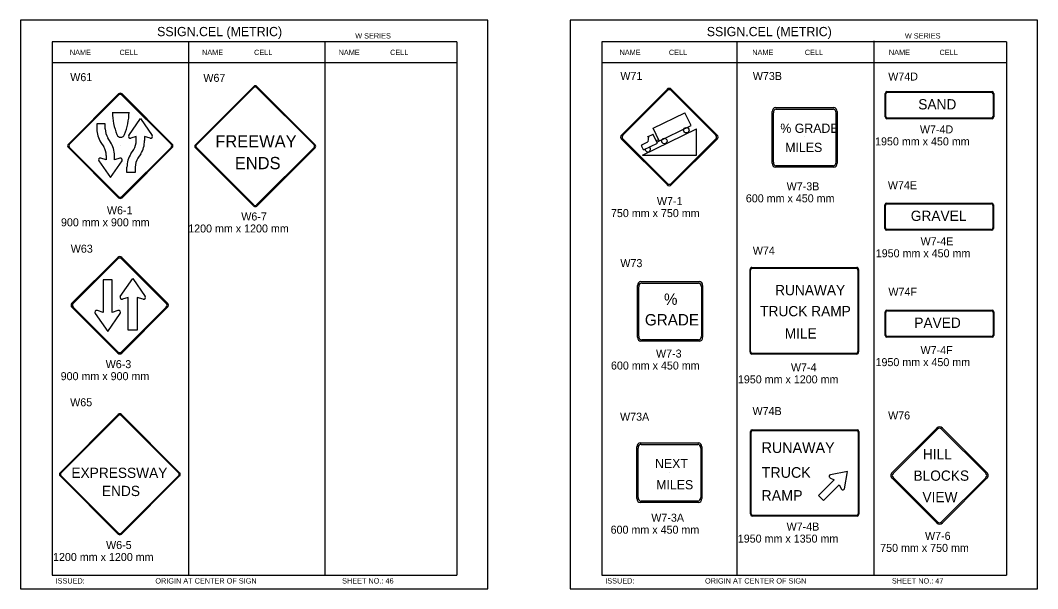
# Model space of a CAD drawing. Extents: x -12 to 6962, y -3756 to 679.
# Drawn here: x 1961.2 to 2342.4, y -5 to 208 of the extents above; entities that cross this region are included whole.
import ezdxf

# ---------------------------------------------------------------- set-up
doc = ezdxf.new("R2010")
doc.units = 0
for name, color, linetype in [('Level 1', 7, 'Continuous'), ('Level 2', 7, 'Continuous'), ('Level 3', 7, 'Continuous'), ('Level 62', 7, 'Continuous')]:
    doc.layers.add(name, color=color, linetype=linetype)

msp = doc.modelspace()

# ---------------------------------------------------------------- linework, layer by layer
at = {"layer": 'Level 1'}
for p, q in [((2124.8, 200), (1973.05, 200)), ((1973.05, 200), (1973.05, 0)), ((2024.21, 200), (2024.21, 0)), ((2075.3, 199.77), (2075.3, -0.23)), ((2124.8, 200), (2124.8, 0)), ((2330.8, 200), (2179.04, 200)), ((2179.04, 200), (2179.04, 0)), ((2229.63, 200), (2229.63, 0)), ((2281.09, 200.3), (2281.09, 0.3)), ((2330.8, 200), (2330.8, 0)), ((2124.8, 192.08), (1973.05, 192.08)), ((2330.8, 192.08), (2179.04, 192.08)), ((2026.77, 161.42), (2048.62, 183.27)), ((2049.77, 183.27), (2071.62, 161.42)), ((1979.17, 161.67), (1997.96, 180.45)), ((1979.62, 161.61), (1998.01, 180.01)), ((1999.24, 180.01), (2017.64, 161.61)), ((1999.3, 180.45), (2018.08, 161.67)), ((2027.15, 161.37), (2048.67, 182.89)), ((2049.72, 182.89), (2071.24, 161.37)), ((2186.45, 165.03), (2203.65, 182.23)), ((2186.95, 164.97), (2203.71, 181.73)), ((2205.08, 181.73), (2221.83, 164.97)), ((2205.14, 182.23), (2222.33, 165.03)), ((2285.29, 171.85), (2285.29, 180.66)), ((2285.53, 172.04), (2285.53, 180.46)), ((2285.92, 181.33), (2325.32, 181.33)), ((2286.1, 181.08), (2325.14, 181.08)), ((2325.72, 180.46), (2325.72, 172.04)), ((2325.95, 180.66), (2325.95, 171.85)), ((2305.73, 176.34), (2305.73, 176.34)), ((1995.69, 173.55), (2001.91, 173.55)), ((2198.34, 167.6), (2210.18, 173.37)), ((2212.52, 168.57), (2210.18, 173.37)), ((2242.92, 154.43), (2242.92, 173.82)), ((2243.37, 154.86), (2243.37, 173.38)), ((2244.14, 175.31), (2266.09, 175.31)), ((2244.49, 174.75), (2265.74, 174.75)), ((2266.85, 173.38), (2266.85, 154.86)), ((2267.31, 173.82), (2267.31, 154.43)), ((1989.85, 169.28), (1989.85, 167.35)), ((1992.98, 169.28), (1989.85, 169.28)), ((1992.98, 167.35), (1992.98, 169.28)), ((2001.81, 164.92), (2006.18, 171.22)), ((2001.81, 164.92), (2006.18, 171.22)), ((2006.18, 171.22), (2010.54, 164.92)), ((2006.18, 171.22), (2010.54, 164.92)), ((2199.76, 162.34), (2212.52, 168.57)), ((2325.32, 171.17), (2285.92, 171.17)), ((2325.14, 171.42), (2286.1, 171.42)), ((1995.02, 162.36), (1993.96, 163.96)), ((2004.63, 164.53), (2002.59, 163.89)), ((2004.63, 164.53), (2002.59, 163.89)), ((2004.63, 162.98), (2004.63, 164.53)), ((2009.77, 163.89), (2007.73, 164.53)), ((2007.73, 164.53), (2007.73, 162.98)), ((2194.28, 157.44), (2214.6, 167.34)), ((2196.26, 164.4), (2198.3, 165.39)), ((2196.56, 164.55), (2196.3, 162.48)), ((2199.94, 161.98), (2198.27, 165.4)), ((2200.63, 162.9), (2198.34, 167.6)), ((2204.36, 164.36), (2204.36, 164.36)), ((2214.6, 157.44), (2214.6, 167.34)), ((2255.03, 164.39), (2255.03, 164.39)), ((1997.96, 141.54), (1979.17, 160.33)), ((1998.01, 141.99), (1979.62, 160.38)), ((1991.35, 162.28), (1992.41, 160.66)), ((1998.63, 161), (1998.63, 161)), ((2017.64, 160.38), (1999.24, 141.99)), ((2018.08, 160.33), (1999.3, 141.54)), ((2048.62, 138.42), (2026.77, 160.27)), ((2048.67, 138.81), (2027.15, 160.32)), ((2049.2, 160.85), (2049.2, 160.85)), ((2071.24, 160.32), (2049.72, 138.81)), ((2071.62, 160.27), (2049.77, 138.42)), ((2203.65, 146.35), (2186.45, 163.54)), ((2203.71, 146.84), (2186.95, 163.6)), ((2194.73, 159.45), (2193.98, 161)), ((2194.12, 161.42), (2196.3, 162.48)), ((2194.73, 159.45), (2199.94, 161.98)), ((2199.61, 163.03), (2200.43, 163.42)), ((2221.83, 163.6), (2205.08, 146.84)), ((2222.33, 163.54), (2205.14, 146.35)), ((1993.36, 155.77), (1991.32, 156.42)), ((1993.36, 157.32), (1993.36, 155.77)), ((1996.46, 155.77), (1996.46, 157.32)), ((1998.5, 156.42), (1996.46, 155.77)), ((2002.61, 158.02), (2003.67, 159.65)), ((2006.28, 157.94), (2005.25, 156.34)), ((2194.28, 157.44), (2214.6, 157.44)), ((1990.55, 155.39), (1994.91, 149.08)), ((1994.91, 149.08), (1999.28, 155.39)), ((2001.14, 151.02), (2001.14, 152.96)), ((2004.24, 152.96), (2004.24, 151.02)), ((2266.09, 152.94), (2244.14, 152.94)), ((2265.74, 153.5), (2244.49, 153.5)), ((2004.24, 151.02), (2001.14, 151.02)), ((2285.21, 130.02), (2285.21, 138.83)), ((2285.44, 130.22), (2285.44, 138.63)), ((2285.83, 139.51), (2325.24, 139.51)), ((2286.01, 139.25), (2325.06, 139.25)), ((2325.63, 138.63), (2325.63, 130.22)), ((2325.86, 138.83), (2325.86, 130.02)), ((2305.73, 134.74), (2305.73, 134.74)), ((2325.24, 129.34), (2285.83, 129.34)), ((2325.06, 129.6), (2286.01, 129.6)), ((1980.49, 101.95), (1997.68, 119.14)), ((1980.98, 101.88), (1997.74, 118.64)), ((1999.11, 118.64), (2015.87, 101.88)), ((1999.17, 119.14), (2016.37, 101.95)), ((2234.64, 83.69), (2234.64, 114.59)), ((2234.64, 83.69), (2234.64, 114.59)), ((2235.26, 115.4), (2274.67, 115.4)), ((2235.26, 115.4), (2274.67, 115.4)), ((2235.44, 115.1), (2274.49, 115.1)), ((2275.29, 114.59), (2275.29, 83.69)), ((2275.29, 114.59), (2275.29, 83.69)), ((1995.57, 110.76), (1992.26, 110.76)), ((1992.26, 110.76), (1992.26, 98.55)), ((1995.57, 98.55), (1995.57, 110.76)), ((1998.63, 104.56), (2003.32, 111.3)), ((2003.32, 111.3), (2007.97, 104.56)), ((2234.87, 83.92), (2234.87, 114.35)), ((2275.06, 114.35), (2275.06, 83.92)), ((2192.47, 89.22), (2192.47, 108.61)), ((2192.93, 89.65), (2192.93, 108.17)), ((2193.69, 110.1), (2215.65, 110.1)), ((2194.05, 109.54), (2215.29, 109.54)), ((2216.41, 108.17), (2216.41, 89.65)), ((2216.87, 108.61), (2216.87, 89.22)), ((2001.64, 104.14), (1999.47, 103.47)), ((2001.64, 91.93), (2001.64, 104.14)), ((2007.15, 103.47), (2004.98, 104.14)), ((2004.98, 104.14), (2004.98, 91.93)), ((1997.68, 83.26), (1980.49, 100.45)), ((1997.74, 83.76), (1980.98, 100.51)), ((1992.26, 98.55), (1990.06, 99.22)), ((1997.74, 99.22), (1995.57, 98.55)), ((1998.3, 101.2), (1998.3, 101.2)), ((2015.87, 100.51), (1999.11, 83.76)), ((2016.37, 100.45), (1999.17, 83.26)), ((2285.92, 99.4), (2325.32, 99.4)), ((2286.1, 99.15), (2325.14, 99.15)), ((1989.22, 98.13), (1993.91, 91.39)), ((1993.91, 91.39), (1998.56, 98.13)), ((2204.67, 98.9), (2204.67, 98.9)), ((2254.95, 98.98), (2254.95, 98.98)), ((2285.29, 89.91), (2285.29, 98.72)), ((2285.53, 90.11), (2285.53, 98.53)), ((2325.72, 98.53), (2325.72, 90.11)), ((2325.95, 98.72), (2325.95, 89.91)), ((2004.98, 91.93), (2001.64, 91.93)), ((2305.57, 94.75), (2305.57, 94.75)), ((2215.65, 87.72), (2193.69, 87.72)), ((2215.29, 88.28), (2194.05, 88.28)), ((2325.32, 89.24), (2285.92, 89.24)), ((2325.14, 89.49), (2286.1, 89.49)), ((2274.67, 82.87), (2235.26, 82.87)), ((2274.67, 82.87), (2235.26, 82.87)), ((2274.67, 82.87), (2235.26, 82.87)), ((2274.49, 83.18), (2235.44, 83.18)), ((1976.04, 38.41), (1997.89, 60.26)), ((1976.42, 38.37), (1997.93, 59.88)), ((1998.99, 59.88), (2020.5, 38.37)), ((1999.04, 60.26), (2020.88, 38.41)), ((2234.78, 23.07), (2234.78, 53.82)), ((2235.02, 23.07), (2235.02, 53.61)), ((2235.41, 54.55), (2274.82, 54.55)), ((2235.59, 54.28), (2274.64, 54.28)), ((2275.21, 53.61), (2275.21, 23.07)), ((2275.44, 53.82), (2275.44, 22.86)), ((2287.87, 38.45), (2304.59, 55.16)), ((2288.23, 38.1), (2304.94, 54.81)), ((2306.35, 54.81), (2323.07, 38.1)), ((2306.71, 55.16), (2323.42, 38.45)), ((2193.42, 49.62), (2215.38, 49.62)), ((2192.2, 28.73), (2192.2, 48.12)), ((2192.66, 29.17), (2192.66, 47.69)), ((2193.78, 49.06), (2215.02, 49.06)), ((2216.14, 47.69), (2216.14, 29.17)), ((2216.6, 48.12), (2216.6, 28.73)), ((2204.62, 38.42), (2204.62, 38.42)), ((2255.08, 38.41), (2255.08, 38.41)), ((2271.16, 38.83), (2264.74, 37.65)), ((2270, 32.39), (2271.16, 38.83)), ((1997.89, 15.42), (1976.04, 37.27)), ((1997.93, 15.8), (1976.42, 37.31)), ((1998.48, 37.85), (1998.48, 37.85)), ((2020.5, 37.31), (1998.99, 15.8)), ((2020.88, 37.26), (1999.04, 15.42)), ((2266.19, 35.73), (2260.35, 29.89)), ((2264.59, 36.57), (2266.19, 35.73)), ((2304.59, 19.62), (2287.87, 36.33)), ((2304.94, 19.97), (2288.23, 36.68)), ((2305.6, 37.32), (2305.6, 37.32)), ((2323.07, 36.68), (2306.35, 19.97)), ((2323.42, 36.33), (2306.71, 19.62)), ((2262.22, 28.02), (2268.05, 33.86)), ((2268.05, 33.86), (2268.92, 32.25)), ((2215.38, 27.24), (2193.42, 27.24)), ((2215.02, 27.8), (2193.78, 27.8)), ((2260.35, 29.89), (2262.22, 28.02)), ((2274.82, 22.13), (2235.41, 22.13)), ((2274.64, 22.4), (2235.59, 22.4)), ((1973.05, 0), (2124.8, 0)), ((2179.04, 0), (2330.8, 0))]:
    msp.add_line(p, q, dxfattribs=at)
for centre in [(2210.76, 166.84), (2202.53, 162.8)]:
    msp.add_circle(centre, 1.01, dxfattribs=at)
for centre, radius, start, end in [((2049.19, 182.7), 0.813, 45, 135), ((2049.19, 182.36), 0.745, 45, 135), ((1998.63, 179.78), 0.949, 45, 135), ((1998.63, 179.39), 0.87, 45, 135), ((2204.39, 181.48), 1.06, 45, 135), ((2204.39, 181.04), 0.969, 45, 135), ((2019.15, 173.89), 23.46, 180.8032, 201.7205), ((1978.42, 173.89), 23.49, 338.2914, 359.1848), ((1999.26, 167.36), 9.39, 180.1139, 212.7545), ((1999.21, 167.35), 6.24, 180.0457, 212.8226), ((1998.8, 165.79), 1.56, 202.1766, 337.8234), ((2002.39, 164.55), 0.685, 147.86, 286.7479), ((2002.39, 164.55), 0.685, 147.86, 286.7479), ((2009.97, 164.55), 0.685, 253.2521, 32.14), ((2187.2, 164.29), 1.06, 135, 225), ((2187.64, 164.29), 0.969, 135, 225), ((2221.15, 164.29), 0.969, 315, 45), ((2221.59, 164.29), 1.06, 315, 45), ((1979.84, 161), 0.949, 135, 225), ((1980.24, 161), 0.87, 135, 225), ((1987.07, 157.32), 6.29, 0.1119, 32.0549), ((1987.02, 157.31), 9.44, 0.1499, 32.2533), ((1998.34, 162.98), 6.29, 327.9451, 359.8882), ((1998.29, 163), 9.44, 327.7467, 359.8501), ((2017.02, 161), 0.87, 315, 45), ((2017.41, 161), 0.949, 315, 45), ((2027.34, 160.85), 0.813, 135, 225), ((2027.68, 160.85), 0.745, 135, 225), ((2070.71, 160.85), 0.745, 315, 45), ((2071.04, 160.85), 0.813, 315, 45), ((2194.26, 161.14), 0.317, 115.9906, 205.9854), ((2196.33, 159.68), 1.01, 177.4374, 58.7156), ((1991.12, 155.76), 0.685, 73.2521, 212.14), ((1998.7, 155.76), 0.685, 327.86, 106.7479), ((2010.52, 152.95), 9.39, 147.2455, 179.8861), ((2010.48, 152.96), 6.24, 147.1774, 179.9543), ((2204.39, 147.09), 1.06, 225, 315), ((2204.39, 147.53), 0.969, 225, 315), ((1998.63, 142.21), 0.949, 225, 315), ((1998.63, 142.6), 0.87, 225, 315), ((2049.19, 139), 0.813, 225, 315), ((2049.19, 139.33), 0.745, 225, 315), ((1998.43, 118.39), 1.06, 45, 135), ((1998.43, 117.95), 0.969, 45, 135), ((1999.26, 104.17), 0.729, 148.533, 286.6041), ((2007.37, 104.16), 0.723, 252.0487, 32.8141), ((1981.23, 101.2), 1.06, 135, 225), ((1981.67, 101.2), 0.969, 135, 225), ((1989.85, 98.51), 0.729, 73.3959, 211.467), ((1997.96, 98.52), 0.723, 327.1859, 107.9513), ((2015.18, 101.2), 0.969, 315, 45), ((2015.62, 101.2), 1.06, 315, 45), ((1998.43, 84.01), 1.06, 225, 315), ((1998.43, 84.44), 0.969, 225, 315), ((1998.46, 59.69), 0.813, 45, 135), ((1998.46, 59.35), 0.745, 45, 135), ((2305.65, 54.1), 1.5, 45.0004, 135.0002), ((2305.65, 54.1), 1, 45.0004, 135.0002), ((1976.62, 37.84), 0.813, 135, 225), ((1976.95, 37.84), 0.745, 135, 225), ((2019.97, 37.84), 0.745, 315, 45), ((2020.31, 37.84), 0.813, 315, 45), ((2288.93, 37.39), 1.5, 135.0002, 225.0004), ((2322.36, 37.39), 1.5, 314.9998, 45.0004), ((2264.86, 37.09), 0.575, 102.1859, 242.9513), ((2288.93, 37.39), 1, 135.0002, 225.0004), ((2322.36, 37.39), 1, 314.9998, 45.0004), ((2269.43, 32.53), 0.58, 208.3959, 346.467), ((2305.65, 20.68), 1.5, 225.0004, 314.9998), ((2305.65, 20.68), 1, 225.0004, 314.9998), ((1998.46, 15.99), 0.813, 225, 315), ((1998.46, 16.33), 0.745, 225, 315)]:
    msp.add_arc(centre, radius, start, end, dxfattribs=at)
for centre, major_axis, ratio, start_param, end_param in [((2285.92, 180.66), (0, -0.678), 0.923079, 3.141593, 4.712389), ((2286.1, 180.46), (0, 0.621), 0.923079, 0, 1.570796), ((2325.14, 180.46), (0, 0.621), 0.923079, 4.712389, 6.283185), ((2325.32, 180.66), (0, 0.678), 0.923079, 4.712389, 6.283185), ((2244.14, 173.82), (0, -1.49), 0.817773, 3.141593, 4.712389), ((2244.49, 173.38), (0, 1.37), 0.817773, 0, 1.570796), ((2265.74, 173.38), (0, 1.37), 0.817773, 4.712389, 6.283185), ((2266.09, 173.82), (0, 1.49), 0.817773, 4.712389, 6.283185), ((2285.92, 171.85), (0, -0.678), 0.923079, 4.712389, 6.283185), ((2286.1, 172.04), (0, -0.621), 0.923079, 4.712389, 6.283185), ((2325.14, 172.04), (0, -0.621), 0.923079, 0, 1.570796), ((2325.32, 171.85), (0, 0.678), 0.923079, 3.141593, 4.712389), ((2244.14, 154.43), (0, -1.49), 0.817773, 4.712389, 6.283185), ((2244.49, 154.86), (0, -1.37), 0.817773, 4.712389, 6.283185), ((2265.74, 154.86), (0, -1.37), 0.817773, 0, 1.570796), ((2266.09, 154.43), (0, -1.49), 0.817773, 0, 1.570796), ((2285.83, 138.83), (0, -0.678), 0.923079, 3.141593, 4.712389), ((2286.01, 138.63), (0, 0.621), 0.923079, 0, 1.570796), ((2325.06, 138.63), (0, 0.621), 0.923079, 4.712389, 6.283185), ((2325.24, 138.83), (0, 0.678), 0.923079, 4.712389, 6.283185), ((2285.83, 130.02), (0, -0.678), 0.923079, 4.712389, 6.283185), ((2286.01, 130.22), (0, -0.621), 0.923079, 4.712389, 6.283185), ((2325.06, 130.22), (0, -0.621), 0.923079, 0, 1.570796), ((2325.24, 130.02), (0, 0.678), 0.923079, 3.141593, 4.712389), ((2235.26, 114.59), (0, -0.813), 0.769225, 3.141593, 4.712389), ((2235.26, 114.59), (0, -0.813), 0.769225, 3.141593, 4.712389), ((2235.44, 114.35), (0, -0.745), 0.769225, 3.141593, 4.712389), ((2274.49, 114.35), (0, 0.745), 0.769225, 4.712389, 6.283185), ((2274.67, 114.59), (0, 0.813), 0.769225, 4.712389, 6.283185), ((2274.67, 114.59), (0, 0.813), 0.769225, 4.712389, 6.283185), ((2193.69, 108.61), (0, -1.49), 0.817773, 3.141593, 4.712389), ((2194.05, 108.17), (0, 1.37), 0.817773, 0, 1.570796), ((2215.29, 108.17), (0, 1.37), 0.817773, 4.712389, 6.283185), ((2215.65, 108.61), (0, 1.49), 0.817773, 4.712389, 6.283185), ((2285.92, 98.72), (0, -0.678), 0.923079, 3.141593, 4.712389), ((2286.1, 98.53), (0, 0.621), 0.923079, 0, 1.570796), ((2325.14, 98.53), (0, 0.621), 0.923079, 4.712389, 6.283185), ((2325.32, 98.72), (0, 0.678), 0.923079, 4.712389, 6.283185), ((2193.69, 89.22), (0, -1.49), 0.817773, 4.712389, 6.283185), ((2194.05, 89.65), (0, -1.37), 0.817773, 4.712389, 6.283185), ((2215.29, 89.65), (0, -1.37), 0.817773, 0, 1.570796), ((2215.65, 89.22), (0, -1.49), 0.817773, 0, 1.570796), ((2285.92, 89.91), (0, -0.678), 0.923079, 4.712389, 6.283185), ((2286.1, 90.11), (0, -0.621), 0.923079, 4.712389, 6.283185), ((2325.14, 90.11), (0, -0.621), 0.923079, 0, 1.570796), ((2325.32, 89.91), (0, 0.678), 0.923079, 3.141593, 4.712389), ((2235.44, 83.92), (0, -0.745), 0.769225, 4.712389, 6.283185), ((2274.49, 83.92), (0, 0.745), 0.769225, 3.141593, 4.712389), ((2235.26, 83.69), (0, -0.813), 0.769225, 4.712389, 6.283185), ((2274.67, 83.69), (0, 0.813), 0.769225, 3.141593, 4.712389), ((2274.67, 83.69), (0, 0.813), 0.769225, 3.141593, 4.712389), ((2235.41, 53.82), (0, -0.732), 0.854722, 3.141593, 4.712389), ((2235.59, 53.61), (0, -0.671), 0.854722, 3.141593, 4.712389), ((2274.64, 53.61), (0, 0.671), 0.854722, 4.712389, 6.283185), ((2274.82, 53.82), (0, 0.732), 0.854722, 4.712389, 6.283185), ((2193.42, 48.12), (0, -1.49), 0.817773, 3.141593, 4.712389), ((2215.38, 48.12), (0, 1.49), 0.817773, 4.712389, 6.283185), ((2193.78, 47.69), (0, 1.37), 0.817773, 0, 1.570796), ((2215.02, 47.69), (0, 1.37), 0.817773, 4.712389, 6.283185), ((2193.42, 28.73), (0, -1.49), 0.817773, 4.712389, 6.283185), ((2193.78, 29.17), (0, -1.37), 0.817773, 4.712389, 6.283185), ((2215.02, 29.17), (0, -1.37), 0.817773, 0, 1.570796), ((2215.38, 28.73), (0, -1.49), 0.817773, 0, 1.570796), ((2235.59, 23.07), (0, -0.671), 0.854722, 4.712389, 6.283185), ((2274.64, 23.07), (0, -0.671), 0.854722, 0, 1.570796), ((2235.41, 22.86), (0, -0.732), 0.854722, 4.712389, 6.283185), ((2274.82, 22.86), (0, -0.732), 0.854722, 0, 1.570796)]:
    msp.add_ellipse(centre, major_axis=major_axis, ratio=ratio, start_param=start_param, end_param=end_param, dxfattribs=at)
at = {"layer": 'Level 62'}
for points in [[(1961.17, -5.05), (2136.43, -5.05), (2136.43, 208.05), (1961.17, 208.05)], [(2167.17, -5.05), (2342.43, -5.05), (2342.43, 208.05), (2167.17, 208.05)]]:
    msp.add_lwpolyline(points, close=True, dxfattribs=at)

# ---------------------------------------------------------------- texts
at = {"layer": 'Level 1'}
for s, height, p in [('SAND', 3.842, (2297.68, 174.65)), (' % GRADE', 3.458, (2244.71, 165.86)), ('FREEWAY', 4.61, (2034.23, 160.38)), ('  MILES', 3.458, (2245.26, 158.67)), ('ENDS', 4.61, (2041.56, 152.23)), ('GRAVEL', 3.842, (2294.88, 132.83)), ('RUNAWAY', 3.842, (2244.03, 104.97)), ('  %', 4.269, (2199.2, 101.36)), ('TRUCK RAMP', 3.842, (2238.44, 97.09)), ('GRADE', 4.269, (2195.23, 93.64)), ('PAVED', 3.842, (2296.2, 92.72)), ('  MILE', 3.842, (2244.79, 88.71)), ('RUNAWAY', 4, (2238.99, 45.83)), ('HILL', 3.842, (2299.42, 43.45)), ('NEXT', 3.458, (2199.01, 40.17)), ('EXPRESSWAY', 3.841, (1980.31, 36.47)), ('TRUCK', 4, (2238.99, 36.52)), ('BLOCKS', 3.842, (2295.88, 35.41)), ('MILES', 3.458, (2199.47, 32.19)), ('ENDS', 3.841, (1991.74, 29.67)), ('RAMP', 4, (2238.88, 27.9)), ('VIEW', 3.842, (2299.25, 27.37))]:
    msp.add_text(s, height=height, dxfattribs=at).set_placement(p)
at = {"layer": 'Level 2'}
for s, p in [('W61', (1979.87, 185.25)), ('W67', (2029.76, 184.98)), ('W71', (2186.04, 185.71)), ('W73B', (2235.68, 185.67)), ('W74D', (2286.43, 185.48)), ('W74E', (2286.29, 144.74)), ('W63', (1980.06, 120.93)), ('W74', (2235.68, 120.22)), ('W73', (2186.04, 115.51)), ('W74F', (2286.49, 104.77)), ('W65', (1979.84, 63.34)), ('W74B', (2235.57, 60.05)), ('W76', (2286.38, 58.41)), ('W73A', (2185.92, 57.93))]:
    msp.add_text(s, height=3, dxfattribs=at).set_placement(p)
at = {"layer": 'Level 3'}
for s, height, p in [('SSIGN.CEL (METRIC)', 3.4642, (2012.43, 202.11)), ('W SERIES', 1.979, (2086.68, 201.24)), ('SSIGN.CEL (METRIC)', 3.4642, (2218.43, 202.11)), ('W SERIES', 1.979, (2292.67, 201.24)), ('NAME', 1.98, (1979.72, 195.04)), ('CELL', 1.98, (1998.35, 195.04)), ('NAME', 1.98, (2029.27, 195.04)), ('CELL', 1.98, (2048.76, 195.04)), ('NAME', 1.98, (2080.44, 195.04)), ('CELL', 1.98, (2099.74, 195.04)), ('NAME', 1.98, (2185.73, 195.04)), ('CELL', 1.98, (2204.23, 195.04)), ('NAME', 1.98, (2235.48, 195.04)), ('CELL', 1.98, (2255.17, 195.04)), ('NAME', 1.98, (2286.68, 195.04)), ('CELL', 1.98, (2305.66, 195.04)), ('W7-4D', 3, (2298.3, 165.66)), ('1950 mm x 450 mm', 3, (2281.5, 161.16)), ('W7-3B', 3, (2248.36, 144.31)), ('W7-1', 3, (2199.74, 138.77)), ('600 mm x 450 mm', 3, (2233.07, 139.81)), ('W6-1', 3, (1993.62, 135.32)), ('750 mm x 750 mm', 3, (2182.52, 134.27)), ('900 mm x 900 mm', 3, (1976.4, 130.82)), ('W6-7', 3, (2043.96, 133)), ('1200 mm x 1200 mm', 3, (2024.08, 128.5)), ('W7-4E', 3, (2298.57, 123.7)), ('1950 mm x 450 mm', 3, (2281.76, 119.2)), ('W7-3', 3, (2199.4, 81.61)), ('W7-4F', 3, (2298.54, 82.89)), ('W6-3', 3, (1993.16, 77.63)), ('600 mm x 450 mm', 3, (2182.52, 77.11)), ('1950 mm x 450 mm', 3, (2281.67, 78.39)), ('W7-4', 3, (2249.97, 76.43)), ('900 mm x 900 mm', 3, (1976.28, 73.13)), ('1950 mm x 1200 mm', 3, (2230.09, 71.93)), ('W7-3A', 3, (2197.64, 20.06)), ('W7-4B', 3, (2248.35, 16.72)), ('600 mm x 450 mm', 3, (2182.39, 15.56)), ('1950 mm x 1350 mm', 3, (2230.05, 12.22)), ('W7-6', 3, (2300.21, 13.25)), ('W6-5', 3, (1993.3, 9.82)), ('750 mm x 750 mm', 3, (2283.41, 8.75)), ('1200 mm x 1200 mm', 3, (1973.42, 5.32)), ('ISSUED:', 1.98, (1974.39, -3.12)), ('ORIGIN AT CENTER OF SIGN', 1.9795, (2011.77, -3.12)), ('SHEET NO.: 46', 1.9795, (2081.76, -3.12)), ('ISSUED:', 1.98, (2180.38, -3.12)), ('ORIGIN AT CENTER OF SIGN', 1.9795, (2217.77, -3.12)), ('SHEET NO.: 47', 1.9795, (2287.81, -3.12))]:
    msp.add_text(s, height=height, dxfattribs=at).set_placement(p)

doc.saveas('drawing.dxf')
